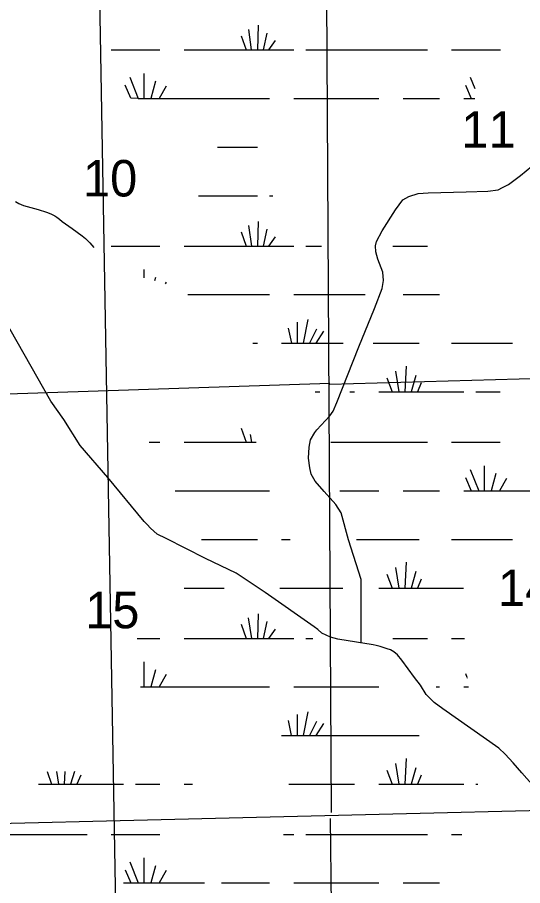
# Model space of a CAD drawing. Extents: x 2480962 to 2688785, y 277103 to 599240.
# Drawn here: x 2598432 to 2604668, y 480648 to 491360 of the extents above; entities that cross this region are included whole.
import ezdxf

# ---------------------------------------------------------------- set-up
doc = ezdxf.new("R2010")
doc.units = 0
for name, color, linetype in [('Divided_Highway', 7, 'Continuous'), ('Local Roads Improved', 7, 'Continuous'), ('Narrow River Creek and Branch and Slough', 7, 'Continuous'), ('Section Lines', 7, 'Continuous'), ('Section Numbers', 7, 'Continuous'), ('Swamps', 7, 'Continuous')]:
    doc.layers.add(name, color=color, linetype=linetype)

msp = doc.modelspace()

# ---------------------------------------------------------------- linework, layer by layer
at = {"layer": 'Divided_Highway'}
msp.add_line((2600001.432, 460214.017), (2599203.547, 505666.246), dxfattribs=at)
at = {"layer": 'Local Roads Improved'}
for p, q in [((2598846.016, 486624.643), (2598010.866, 488092.332)), ((2599998.114, 485138.736), (2599547.828, 485683.841)), ((2600753.231, 484683.7), (2600268.309, 484930.538)), ((2602097.185, 483841.155), (2601491.66, 484265.676)), ((2602823.778, 483618.447), (2602387.874, 483690.223)), ((2603331.458, 483215.804), (2603179.154, 483431.131)), ((2604373.303, 482342.316), (2603683.333, 482830.668)), ((2604910.519, 481755.786), (2604657.924, 482041.407))]:
    msp.add_line(p, q, dxfattribs=at)
for points in [[(2602673.893, 483639.264), (2602673.893, 484426.732), (2602517.536, 484915.701), (2602429.408, 485245.471), (2602364.023, 485350.656), (2602219.037, 485509.856), (2602108.167, 485637.784), (2602059.838, 485723.069), (2602039.938, 485802.669), (2602025.724, 485922.068), (2602031.41, 486058.525), (2602048.467, 486149.496), (2602102.481, 486240.467), (2602128.066, 486271.738), (2602290.109, 486445.152), (2602329.908, 486502.009), (2602375.394, 486607.194), (2602648.307, 487295.162), (2602838.778, 487767.075), (2602935.434, 488014.402), (2602952.491, 488113.902), (2602941.12, 488216.244), (2602881.42, 488378.286), (2602855.835, 488469.257), (2602850.149, 488543.171), (2602864.363, 488594.343), (2602935.434, 488727.956), (2603100.319, 488986.655), (2603191.29, 489108.897), (2603265.204, 489148.697), (2603378.918, 489185.654), (2603501.161, 489197.026), (2603973.073, 489208.397), (2604240.3, 489216.926), (2604365.385, 489231.14), (2604419.399, 489259.568), (2604493.313, 489296.525), (2604641.141, 489410.239), (2605201.182, 489867.937)], [(2599547.828, 485683.841), (2599205.723, 486079.4), (2599006.874, 486397.986), (2598846.016, 486624.643)], [(2600268.309, 484930.538), (2600158.895, 484984.807), (2600076.616, 485059.209), (2600031.975, 485104.725), (2599998.114, 485138.736)], [(2601491.66, 484265.676), (2601130.49, 484501.636), (2600753.231, 484683.7)], [(2602387.874, 483690.223), (2602298.592, 483712.981), (2602191.804, 483763.749), (2602139.285, 483807.514), (2602097.185, 483841.155)], [(2603179.154, 483431.131), (2603123.135, 483494.153), (2603079.369, 483532.667), (2603037.354, 483555.425), (2602995.339, 483567.679), (2602958.576, 483583.435), (2602911.309, 483597.44), (2602860.541, 483609.694), (2602823.778, 483618.447)], [(2603683.333, 482830.668), (2603577.13, 482906.64), (2603478.864, 483005.778), (2603409.15, 483120.007), (2603331.458, 483215.804)], [(2604657.924, 482041.407), (2604552.007, 482164.475), (2604450.561, 482270.632), (2604373.303, 482342.316)]]:
    msp.add_lwpolyline(points, dxfattribs=at)
at = {"layer": 'Narrow River Creek and Branch and Slough'}
msp.add_lwpolyline([(2598408.089, 489086.363), (2598448.476, 489063.693), (2598507.045, 489040.793), (2598597.338, 489014.838), (2598687.519, 488988.641), (2598792.767, 488955.334), (2598844.643, 488936.557), (2598894.865, 488913.045), (2598919.273, 488897.063), (2598952.541, 488868.765), (2598985.905, 488840.725), (2599109.442, 488754.243), (2599171.373, 488710.954), (2599231.905, 488665.521), (2599270.994, 488632.173), (2599325.553, 488577.899), (2599377.005, 488520.246)], dxfattribs=at)
at = {"layer": 'Section Lines'}
for p, q in [((2602310.2, 481549.025), (2602249.756, 492113.93)), ((2602289.98, 486833.552), (2607440.952, 486984.137)), ((2602289.98, 486841.38), (2596831.668, 486663.606)), ((2602293.098, 481476.185), (2602356.544, 476179.518))]:
    msp.add_line(p, q, dxfattribs=at)
at = {"layer": 'Swamps'}
msp.add_line((2591707.76, 481255.684), (2607635.85, 481646.806), dxfattribs=at)
for points in [[(2601405.156, 491262.346), (2601397.66, 490958.034)], [(2601193.658, 491132.466), (2601256.66, 490958.031)], [(2601282.657, 491210.405), (2601319.66, 490958.032)], [(2601508.908, 491165.88), (2601464.41, 490958.036)], [(2601612.909, 491073.07), (2601531.41, 490958.037)], [(2599590.157, 490958.021), (2600191.408, 490958.004)], [(2600492.158, 490958.012), (2601256.66, 490958.031)], [(2601256.66, 490958.031), (2601319.66, 490958.032)], [(2601319.66, 490958.032), (2601397.66, 490958.034)], [(2601397.66, 490958.034), (2601464.41, 490958.036)], [(2601464.41, 490958.036), (2601531.41, 490958.037)], [(2601531.41, 490958.037), (2601843.161, 490958.045)], [(2601991.411, 490958.018), (2603494.664, 490958.054)], [(2603791.664, 490958.062), (2604392.915, 490958.045)], [(2599820.411, 490620.278), (2599924.164, 490360.469)], [(2599991.16, 490668.532), (2599991.164, 490360.471)], [(2604021.668, 490620.318), (2604076.403, 490483.585)], [(2599924.164, 490360.469), (2599831.413, 490364.186), (2599760.912, 490523.777)], [(2600135.912, 490572.035), (2600080.164, 490360.473)], [(2600269.413, 490512.633), (2600180.414, 490360.475)], [(2603962.169, 490523.817), (2604032.671, 490360.506)], [(2599924.164, 490360.469), (2599991.164, 490360.471)], [(2599991.164, 490360.471), (2600080.164, 490360.473)], [(2600080.164, 490360.473), (2600180.414, 490360.475)], [(2600180.414, 490360.475), (2601542.417, 490360.477)], [(2601843.167, 490360.485), (2602893.419, 490360.51)], [(2603193.92, 490360.517), (2603643.17, 490360.496)], [(2603943.671, 490360.504), (2604032.671, 490360.506)], [(2604032.671, 490360.506), (2604079.481, 490360.507)], [(2600900.422, 489759.245), (2601393.923, 489759.257)], [(2600666.428, 489157.991), (2601393.93, 489158.009)], [(2601542.43, 489157.981), (2601586.93, 489157.982)], [(2601282.683, 488790.569), (2601319.686, 488538.196)], [(2601405.183, 488842.51), (2601397.686, 488538.198)], [(2601193.434, 488712.63), (2601256.686, 488538.194)], [(2601508.934, 488746.044), (2601464.436, 488538.199)], [(2601612.935, 488653.234), (2601531.187, 488538.201)], [(2599590.183, 488538.187), (2600191.434, 488538.169)], [(2600492.185, 488538.176), (2601256.686, 488538.194)], [(2601256.686, 488538.194), (2601319.686, 488538.196)], [(2601319.686, 488538.196), (2601397.686, 488538.198)], [(2601397.686, 488538.198), (2601464.436, 488538.199)], [(2601464.436, 488538.199), (2601531.187, 488538.201)], [(2601531.187, 488538.201), (2601842.937, 488538.208)], [(2601991.437, 488538.181), (2602184.438, 488538.185)], [(2603067.689, 488538.206), (2603494.69, 488538.216)], [(2599990.937, 488248.697), (2599990.938, 488148.479)], [(2600135.688, 488152.201), (2600124.689, 488107.669)], [(2600269.439, 488092.797), (2600254.439, 488070.547)], [(2600536.691, 487940.648), (2601542.443, 487940.641)], [(2601842.944, 487940.648), (2602722.695, 487940.669)], [(2603193.946, 487940.68), (2603643.197, 487940.659)], [(2601883.947, 487599.212), (2601883.95, 487339.401)], [(2602017.447, 487632.622), (2601958.2, 487339.403)], [(2601776.198, 487524.992), (2601813.45, 487339.399)], [(2602125.199, 487513.843), (2602035.951, 487339.404)], [(2602210.449, 487487.877), (2602113.951, 487339.406)], [(2601338.199, 487339.419), (2601393.949, 487339.42)], [(2601690.95, 487339.396), (2601813.45, 487339.399)], [(2601813.45, 487339.399), (2601883.95, 487339.401)], [(2601883.95, 487339.401), (2601958.2, 487339.403)], [(2601958.2, 487339.403), (2602035.951, 487339.404)], [(2602035.951, 487339.404), (2602113.951, 487339.406)], [(2602113.951, 487339.406), (2602451.701, 487339.414)], [(2602822.952, 487339.423), (2603390.703, 487339.436)], [(2603791.454, 487339.414), (2604541.205, 487339.432)], [(2603097.456, 486994.242), (2603141.959, 486738.182)], [(2603231.206, 487057.339), (2603212.459, 486738.183)], [(2602993.457, 486912.615), (2603056.709, 486738.18)], [(2603349.957, 486942.311), (2603290.459, 486738.185)], [(2603416.708, 486849.5), (2603368.459, 486738.187)], [(2602106.457, 486738.158), (2602165.957, 486738.159)], [(2602533.458, 486738.168), (2602592.708, 486738.169)], [(2602893.459, 486738.176), (2603056.709, 486738.18)], [(2603056.709, 486738.18), (2603141.959, 486738.182)], [(2603141.959, 486738.182), (2603212.459, 486738.183)], [(2603212.459, 486738.183), (2603290.459, 486738.185)], [(2603290.459, 486738.185), (2603368.459, 486738.187)], [(2603368.459, 486738.187), (2603943.71, 486738.169)], [(2604092.211, 486738.173), (2604392.711, 486738.18)], [(2601193.461, 486292.794), (2601256.713, 486118.359)], [(2601304.962, 486214.86), (2601319.713, 486118.361)], [(2600057.711, 486118.332), (2600191.461, 486118.335)], [(2600491.961, 486118.342), (2601256.713, 486118.359)], [(2601256.713, 486118.359), (2601319.713, 486118.361)], [(2601319.713, 486118.361), (2601379.213, 486118.362)], [(2602299.464, 486118.351), (2603494.716, 486118.378)], [(2603791.467, 486118.385), (2604392.718, 486118.368)], [(2604021.721, 485780.641), (2604125.474, 485520.832)], [(2604192.471, 485828.895), (2604192.474, 485520.834)], [(2603962.222, 485684.14), (2604032.724, 485520.83)], [(2604337.222, 485732.399), (2604281.474, 485520.836)], [(2604470.723, 485672.996), (2604381.725, 485520.838)], [(2600380.718, 485520.809), (2601542.47, 485520.805)], [(2602410.971, 485520.824), (2602893.472, 485520.835)], [(2603193.972, 485520.842), (2603642.973, 485520.821)], [(2603943.724, 485520.828), (2604032.724, 485520.83)], [(2604032.724, 485520.83), (2604125.474, 485520.832)], [(2604125.474, 485520.832), (2604192.474, 485520.834)], [(2604192.474, 485520.834), (2604281.474, 485520.836)], [(2604281.474, 485520.836), (2604381.725, 485520.838)], [(2604381.725, 485520.838), (2605743.727, 485520.838)], [(2600703.725, 484919.569), (2601393.976, 484919.584)], [(2601690.727, 484919.56), (2601798.477, 484919.562)], [(2602618.728, 484919.581), (2603390.729, 484919.598)], [(2603791.48, 484919.576), (2604541.231, 484919.593)], [(2603230.982, 484637.501), (2603212.486, 484318.346)], [(2602993.483, 484492.778), (2603056.735, 484318.342)], [(2603097.483, 484574.405), (2603141.986, 484318.344)], [(2603349.984, 484522.473), (2603290.486, 484318.347)], [(2603416.735, 484429.663), (2603368.486, 484318.349)], [(2600491.981, 484318.316), (2600985.732, 484318.327)], [(2601670.595, 484318.311), (2602447.984, 484318.329)], [(2602893.235, 484318.339), (2603056.735, 484318.342)], [(2603056.735, 484318.342), (2603141.986, 484318.344)], [(2603141.986, 484318.344), (2603212.486, 484318.346)], [(2603212.486, 484318.346), (2603290.486, 484318.347)], [(2603290.486, 484318.347), (2603368.486, 484318.349)], [(2603368.486, 484318.349), (2603939.987, 484318.331)], [(2601404.986, 484002.837), (2601397.739, 483698.526)], [(2601193.487, 483872.958), (2601256.489, 483698.523)], [(2601282.486, 483950.898), (2601319.739, 483698.524)], [(2601508.987, 483906.372), (2601464.49, 483698.528)], [(2601612.989, 483813.562), (2601531.24, 483698.529)], [(2599909.237, 483698.524), (2600191.487, 483698.499)], [(2600491.988, 483698.506), (2601256.489, 483698.523)], [(2601256.489, 483698.523), (2601319.739, 483698.524)], [(2601319.739, 483698.524), (2601397.739, 483698.526)], [(2601397.739, 483698.526), (2601464.49, 483698.528)], [(2601464.49, 483698.528), (2601531.24, 483698.529)], [(2601531.24, 483698.529), (2601842.99, 483698.536)], [(2601991.49, 483698.508), (2602076.741, 483698.51)], [(2603066.515, 483698.532), (2603494.493, 483698.542)], [(2603791.493, 483698.548), (2603950.994, 483698.52)], [(2599990.99, 483409.027), (2599990.994, 483100.966)], [(2600135.742, 483312.531), (2600079.994, 483100.968)], [(2600269.242, 483253.128), (2600180.244, 483100.97)], [(2603962.248, 483264.303), (2603980.749, 483219.771)], [(2603984.499, 483212.335), (2603984.499, 483208.616)], [(2599950.244, 483100.965), (2599990.994, 483100.966)], [(2599990.994, 483100.966), (2600079.994, 483100.968)], [(2600079.994, 483100.968), (2600180.244, 483100.97)], [(2600180.244, 483100.97), (2601542.496, 483100.968)], [(2601842.997, 483100.975), (2602893.248, 483100.998)], [(2603602.25, 483100.982), (2603643, 483100.983)], [(2603943.75, 483100.99), (2603999.25, 483100.991)], [(2602017.5, 482792.949), (2601958.003, 482499.729)], [(2601776.251, 482685.319), (2601813.253, 482499.726)], [(2601883.751, 482759.54), (2601883.753, 482499.728)], [(2602125.002, 482674.17), (2602036.004, 482499.731)], [(2602210.502, 482648.203), (2602114.004, 482499.733)], [(2601690.753, 482499.723), (2601813.253, 482499.726)], [(2601813.253, 482499.726), (2601883.753, 482499.728)], [(2601883.753, 482499.728), (2601958.003, 482499.729)], [(2601958.003, 482499.729), (2602036.004, 482499.731)], [(2602036.004, 482499.731), (2602114.004, 482499.733)], [(2602114.004, 482499.733), (2603390.756, 482499.76)], [(2603097.509, 482154.568), (2603142.012, 481898.507)], [(2603231.009, 482217.665), (2603212.512, 481898.508)], [(2598799.757, 482054.355), (2598855.258, 481898.481)], [(2598914.756, 482054.357), (2598940.758, 481898.483)], [(2599018.506, 482054.358), (2599011.258, 481898.484)], [(2599137.256, 482058.079), (2599089.008, 481898.485)], [(2602993.51, 482072.941), (2603056.762, 481898.505)], [(2603349.76, 482102.635), (2603290.512, 481898.51)], [(2599215.256, 482009.831), (2599167.008, 481898.486)], [(2603416.761, 482009.825), (2603368.512, 481898.511)], [(2598692.009, 481898.479), (2598855.258, 481898.481)], [(2598855.258, 481898.481), (2598940.758, 481898.483)], [(2598940.758, 481898.483), (2599011.258, 481898.484)], [(2599011.258, 481898.484), (2599089.008, 481898.485)], [(2599089.008, 481898.485), (2599167.008, 481898.486)], [(2599167.008, 481898.486), (2599742.256, 481898.465)], [(2599890.757, 481898.468), (2600191.507, 481898.475)], [(2600492.008, 481898.481), (2600592.258, 481898.484)], [(2601783.51, 481898.477), (2602592.761, 481898.495)], [(2602893.262, 481898.501), (2603056.762, 481898.505)], [(2603056.762, 481898.505), (2603142.012, 481898.507)], [(2603142.012, 481898.507), (2603212.512, 481898.508)], [(2603212.512, 481898.508), (2603290.512, 481898.51)], [(2603290.512, 481898.51), (2603368.512, 481898.511)], [(2603368.512, 481898.511), (2603943.763, 481898.493)], [(2604092.014, 481898.496), (2604114.514, 481898.496)], [(2597790.018, 481278.685), (2599293.264, 481278.678)], [(2599590.263, 481278.683), (2600191.514, 481278.664)], [(2601716.766, 481278.697), (2601843.017, 481278.699)], [(2601991.517, 481278.672), (2603494.519, 481278.704)], [(2603791.52, 481278.71), (2603917.77, 481278.682)], [(2599991.017, 480989.192), (2599991.02, 480681.131)], [(2599820.267, 480940.938), (2599924.27, 480681.13)], [(2600135.768, 480892.695), (2600080.02, 480681.133)], [(2599760.768, 480844.438), (2599831.52, 480681.128)], [(2600269.269, 480833.292), (2600180.271, 480681.135)], [(2599742.27, 480681.126), (2599831.52, 480681.128)], [(2599831.52, 480681.128), (2599924.27, 480681.13)], [(2599924.27, 480681.13), (2599991.02, 480681.131)], [(2599991.02, 480681.131), (2600080.02, 480681.133)], [(2600080.02, 480681.133), (2600180.271, 480681.135)], [(2600180.271, 480681.135), (2600740.771, 480681.147)], [(2600952.272, 480681.151), (2601542.273, 480681.133)], [(2601843.023, 480681.139), (2602893.275, 480681.161)], [(2603194.025, 480681.168), (2603643.026, 480681.145)]]:
    msp.add_lwpolyline(points, dxfattribs=at)

# ---------------------------------------------------------------- texts
at = {"layer": 'Section Numbers'}
for s, rotation, p in [('11', 359.9798806, (2603912.522, 489751.836)), ('10', 359.9797139, (2599242.01, 489150.178)), ('14', 359.9797722, (2604364.47, 484097.68)), ('15', 359.9796139, (2599268.594, 483823.095))]:
    msp.add_text(s, height=450, rotation=rotation, dxfattribs=at).set_placement(p)

doc.saveas('drawing.dxf')
